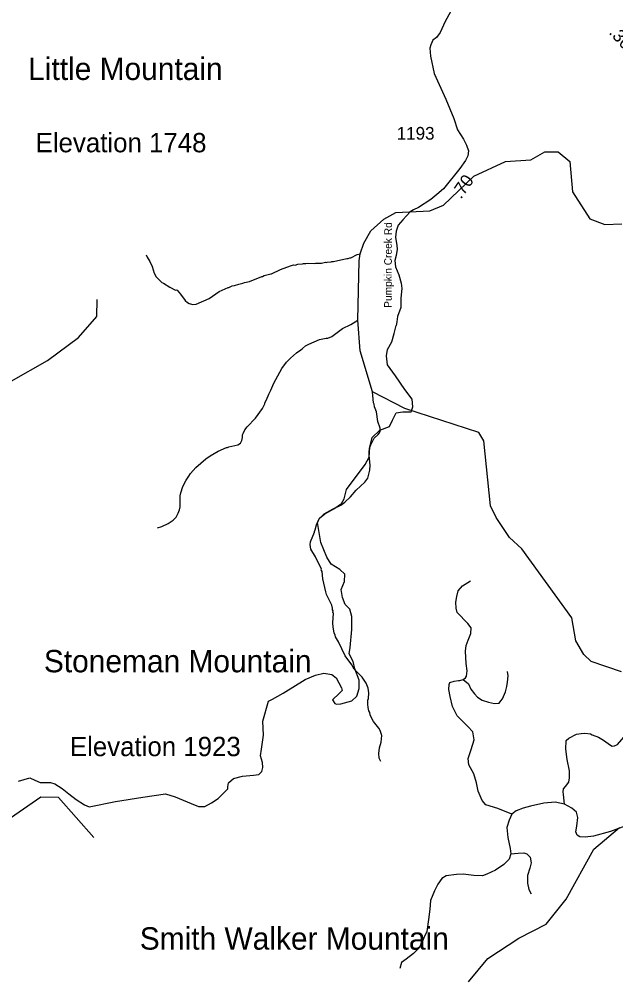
# Model space of a CAD drawing. Extents: x 1248224 to 1454986, y 825081 to 985870.
# Drawn here: x 1313005 to 1318874, y 853455 to 862920 of the extents above; entities that cross this region are included whole.
import ezdxf

# ---------------------------------------------------------------- set-up
doc = ezdxf.new("R2010")
doc.units = 0
for name, color, linetype in [('Exist Geographical Mountain Summit Elevation Number Label', 7, 'Continuous'), ('Exist Geographical Mountain Summit Label', 7, 'Continuous'), ('Exist Hydrographic Misc Water Feature', 7, 'Continuous'), ('Exist Road Non-System Type 51', 7, 'Continuous'), ('Exist Road Primary NC Mileage Hundredths English Label', 7, 'Continuous'), ('Exist Road Secondary Mileage Hundredths English Label', 7, 'Continuous'), ('Exist Road Secondary Type 51 Attributed', 7, 'Continuous'), ('Exist Road Secondary Type 51 Label', 7, 'Continuous'), ('Exist Road Secondary Type 51 Number Label', 7, 'Continuous')]:
    doc.layers.add(name, color=color, linetype=linetype)

msp = doc.modelspace()

# ---------------------------------------------------------------- linework, layer by layer
at = {"layer": 'Exist Hydrographic Misc Water Feature'}
for points in [[(1318930.8, 856503.8), (1318632.7, 856605), (1318559.7, 856672.1), (1318479.8, 856808.3), (1318442.8, 857032.3), (1317950.7, 857711.8), (1317827.7, 857822.6), (1317698.7, 858018.9), (1317642.7, 858134.9), (1317574.7, 858773.1), (1317526.7, 858856.2), (1316797.7, 859090.8), (1316481.9, 859257.1), (1316360.7, 859657.6), (1316336.9, 859959.7), (1316348.7, 860544.2), (1316359.3, 860613.7), (1316394.7, 860717.3), (1316463.7, 860840.6), (1316591.6, 860953), (1316709.7, 861019.5), (1317043.7, 861035.8), (1317178.7, 861092.2), (1317476.7, 861375.1), (1317788.6, 861519.9), (1318039.7, 861537.8), (1318174.7, 861617.2), (1318307.7, 861614.5), (1318422.7, 861520.3), (1318448.7, 861221), (1318617.7, 860958.2), (1318766.7, 860902.8), (1318933.8, 860909.2)], [(1314252.9, 860601.4), (1314262.3, 860579.2), (1314289.4, 860536.5), (1314312.2, 860488), (1314332.8, 860423.6), (1314352, 860387.2), (1314393, 860344.2), (1314408.7, 860331.8), (1314424.6, 860325.4), (1314487.7, 860284), (1314541, 860254.7), (1314551.1, 860258.5), (1314557, 860254.4), (1314590.2, 860217.6), (1314638.8, 860154.4), (1314660.3, 860133.9), (1314676.1, 860123.6), (1314711.9, 860114.7), (1314744, 860118), (1314873.2, 860173), (1314970.8, 860242.7), (1315059.7, 860282.6), (1315067.6, 860282.4), (1315100, 860297.7), (1315124.1, 860301), (1315164.4, 860316.1), (1315204.6, 860323.2), (1315220.8, 860330.8), (1315269, 860341.6), (1315390.2, 860390.9), (1315398.2, 860390.6), (1315414.4, 860398.2), (1315478.8, 860416.7), (1315486.8, 860416.6), (1315575.8, 860458.4), (1315672.6, 860496.1), (1315704.7, 860503.4), (1315720.7, 860503), (1315744.9, 860510.5), (1315793, 860513.4), (1315801.1, 860517.2), (1315825.1, 860516.5), (1315841.1, 860520.2), (1315905.1, 860518.7), (1315921.2, 860522.3), (1315977.2, 860521.1), (1316017.3, 860530.1), (1316025.3, 860527.9), (1316033.4, 860531.7), (1316073.5, 860534.8), (1316081.6, 860538.6), (1316097.6, 860538.2), (1316226.3, 860567.2), (1316242.3, 860566.8), (1316258.4, 860574.4), (1316266.4, 860574.3), (1316331.1, 860604.7), (1316359.3, 860613.7)], [(1309223.6, 858970.4), (1309391.6, 858980.6), (1309713.3, 859055.9), (1310288.4, 859264.4), (1310623.6, 859257.4), (1310804.6, 859155.3), (1310921.5, 859185.8), (1311046.6, 859173.4), (1311194.6, 859104.8), (1311268.6, 859027.8), (1311395.6, 858756), (1311502.6, 858714.6), (1311761.6, 858715.9), (1311937.6, 858778), (1312463.6, 859148.2), (1312680.6, 859153.7), (1312926.7, 859362.2), (1313281.6, 859565.1), (1313587.6, 859788.8), (1313767.7, 859995.3), (1313771.7, 860162.6)], [(1314366.2, 857919.2), (1314406.5, 857930.3), (1314471.2, 857960.7), (1314519.9, 857993.6), (1314548.6, 858022.9), (1314569.5, 858062.4), (1314582.2, 858094.1), (1314586.9, 858126), (1314589.3, 858231.9), (1314594, 858261.8), (1314613.4, 858323.4), (1314646.8, 858386.6), (1314673.7, 858427.9), (1314690.3, 858451.5), (1314743.7, 858512.3), (1314841.6, 858598), (1314882.2, 858625), (1314963.3, 858671.1), (1315044.1, 858707.2), (1315052.1, 858707), (1315068.3, 858714.6), (1315156.7, 858734.5), (1315183.1, 858751.9), (1315193.7, 858775.7), (1315202.4, 858807.5), (1315202.9, 858831.4), (1315207.3, 858847.3), (1315224, 858881), (1315248.7, 858912.4), (1315328.7, 858996.5), (1315396.8, 859090.9), (1315421.9, 859138.3), (1315422.1, 859146.2), (1315438.8, 859177.9), (1315460, 859233.3), (1315480.9, 859272.9), (1315508.4, 859340.2), (1315587.7, 859484.3), (1315635.1, 859547.2), (1315672, 859586.3), (1315733.2, 859640.9), (1315773.8, 859667.9), (1315790.3, 859683.5), (1315822.8, 859706.8), (1315855.2, 859726), (1315960.1, 859769.5), (1316024.5, 859784.1), (1316040.5, 859783.6), (1316080.9, 859800.7), (1316186.6, 859878.2), (1316267.6, 859918.3), (1316336.9, 859959.7)], [(1316562.4, 855620.1), (1316547.1, 855652.5), (1316542.2, 855700.6), (1316549.5, 855756.4), (1316566.7, 855812), (1316572.1, 855875.9), (1316555.3, 855924.3), (1316541.8, 855948.6), (1316491.3, 856013.7), (1316475.8, 856038.1), (1316456.8, 856078.5), (1316453.3, 856102.6), (1316445.6, 856118.7), (1316438.4, 856150.9), (1316435.1, 856183), (1316436, 856223), (1316440.4, 856238.9), (1316443.7, 856294.8), (1316438.7, 856342.9), (1316417.8, 856391.4), (1316379.1, 856448.3), (1316300.9, 856530.1), (1316275.8, 856570.7), (1316209.9, 856660.2), (1316145, 856797.7), (1316118, 856846.3), (1316114.4, 856862.4), (1316103, 856886.7), (1316092.3, 856942.9), (1316091.2, 856982.9), (1316095.4, 857078.8), (1316091.5, 857086.9), (1316091.9, 857102.9), (1316088.1, 857111), (1316088.4, 857127), (1316081.1, 857159.1), (1316027.5, 857264.4), (1316020.1, 857288.6), (1315991, 857417.2), (1315984.6, 857489.4), (1315977, 857505.5), (1315977.2, 857513.5), (1315919.8, 857634.8), (1315873.5, 857707.9), (1315868.6, 857756), (1315871.1, 857780), (1315909.3, 857875.1), (1315909.5, 857883.1), (1315917.9, 857898.9), (1315930.9, 857946.5), (1315945.8, 857984.2), (1315960.3, 858009.8), (1316005.4, 858054.7), (1316094.5, 858106.7), (1316167.3, 858141), (1316208, 858170), (1316265.3, 858224.6), (1316318.7, 858287.4), (1316406.5, 858367.3), (1316433.4, 858406.7), (1316455.2, 858486.2), (1316456.3, 858534.1), (1316446.4, 858630.3), (1316447.5, 858678.3), (1316451.8, 858686.2), (1316452.1, 858702.2), (1316464.8, 858733.9), (1316498.3, 858799.1), (1316537.2, 858836.2), (1316549.5, 858851.9), (1316555.8, 858867.7), (1316556.5, 858899.7), (1316534, 858964.3), (1316520.2, 859060.5), (1316501.3, 859109), (1316497.8, 859133.1), (1316490.2, 859149.2), (1316481.9, 859257.1)], [(1313739.7, 854874.7), (1313390.7, 855265.8), (1313215.7, 855269.3), (1312918.8, 855061.9)], [(1317425.8, 853454.8), (1317614.9, 853684.1), (1317919.8, 853884.7), (1318189.8, 854020.4), (1318386.8, 854266), (1318656.8, 854759.6), (1318911.8, 854971.1)]]:
    msp.add_lwpolyline(points, dxfattribs=at)
at = {"layer": 'Exist Road Non-System Type 51'}
for points in [[(1315057.8, 855351.8), (1315057.8, 855373), (1315064.9, 855412), (1315114.4, 855454.5), (1315202.8, 855475.7), (1315309, 855486.3), (1315362, 855493.4), (1315390.3, 855521.7), (1315400.9, 855560.7), (1315397.4, 855610.2), (1315379.7, 855677.5), (1315386.8, 855741.2), (1315408, 855879.3), (1315400.9, 856018.7), (1315457.5, 856213.4), (1315496.4, 856234.7), (1315602.5, 856291.3), (1315818.3, 856425.9), (1315920.9, 856468.3), (1316002.3, 856489.6), (1316080.1, 856475.4), (1316122.6, 856443.6), (1316175.7, 856344.4), (1316182.7, 856319.7), (1316150.9, 856287.8), (1316087.2, 856227.6), (1316108.4, 856192.2), (1316126.1, 856185.1), (1316168.6, 856188.7), (1316278.3, 856217), (1316327.8, 856263), (1316349, 856337.4), (1316349, 856418.8), (1316306.6, 856532.1), (1316288.9, 856602.9), (1316250, 856680.8), (1316260.6, 856741), (1316277.9, 856919.7), (1316277.9, 857047.1), (1316256.7, 857117.9), (1316210.7, 857164), (1316185.9, 857234.8), (1316171.8, 857312.7), (1316203.6, 857390.5), (1316207.2, 857461.3), (1316157.6, 857507.4), (1316072.7, 857560.5), (1316030.3, 857631.3), (1315973.7, 857772.9), (1315938.3, 857971.1), (1315959.5, 858013.6), (1316012.6, 858056.1), (1316101, 858105.7), (1316175.3, 858158.8), (1316200.1, 858204.8), (1316224.9, 858296.9), (1316408, 858541.8), (1316447, 858612.6), (1316454, 858711.7), (1316478.8, 858807.3), (1316553.1, 858878.1), (1316648.6, 858913.5), (1316676.9, 858977.2), (1316712.3, 859048), (1316779.5, 859058.6), (1316860.9, 859058.6), (1316878.6, 859108.2), (1316871.5, 859182.6), (1316797.2, 859278.1), (1316705.2, 859412.7), (1316627.4, 859522.4), (1316616.8, 859610.9), (1316627.4, 859671.1), (1316669.8, 859749), (1316694.6, 859830.4), (1316713.3, 859909.1)], [(1317851.1, 855102), (1317712.6, 855158.3), (1317596.2, 855193.5), (1317558.4, 855236.8), (1317520.5, 855328.9), (1317504.2, 855410.2), (1317477.2, 855499.5), (1317428.5, 855588.9), (1317423, 855651.2), (1317450.1, 855737.9), (1317479.9, 855832.7), (1317466.3, 855911.2), (1317417.6, 855965.4), (1317312.1, 856071), (1317266.1, 856160.3), (1317244.4, 856260.6), (1317230.9, 856328.3), (1317236.3, 856377), (1317241.7, 856398.7), (1317285, 856409.5), (1317328.3, 856417.6), (1317339.2, 856417.6), (1317371.6, 856425.8), (1317396, 856442), (1317406.8, 856461), (1317412.2, 856512.4), (1317401.4, 856582.8), (1317396, 856704.7), (1317401.4, 856761.6), (1317423, 856813), (1317447.4, 856880.7), (1317450.1, 856934.9), (1317417.6, 856978.2), (1317312.1, 857086.6), (1317304, 857127.2), (1317301.3, 857186.8), (1317309.4, 857243.7), (1317322.9, 857300.5), (1317366.2, 857349.3), (1317444.7, 857398)], [(1317371.6, 856425.8), (1317425.8, 856385.1), (1317447.4, 856331), (1317482.6, 856284.9), (1317512.4, 856252.4), (1317558.4, 856225.3), (1317620.6, 856203.7), (1317680.1, 856190.1), (1317726.2, 856195.6), (1317742.4, 856217.2), (1317758.6, 856236.2), (1317788.4, 856306.6), (1317801.9, 856358.1), (1317810, 856401.4), (1317815.5, 856463.7), (1317810, 856504.3)], [(1318369.2, 855201.3), (1318359.4, 855296.4), (1318356.7, 855320.8), (1318359.4, 855353.3), (1318378.4, 855375), (1318413.5, 855418.3), (1318419, 855458.9), (1318419, 855529.3), (1318394.6, 855640.4), (1318383.8, 855743.3), (1318386.5, 855827.2), (1318413.5, 855851.6), (1318486.6, 855889.5), (1318532.6, 855894.9), (1318570.5, 855900.4), (1318624.6, 855892.2), (1318640.9, 855881.4), (1318703.1, 855859.7), (1318751.8, 855829.9), (1318822.2, 855781.2), (1318838.4, 855770.4), (1318862.8, 855773.1), (1318889.8, 855789.3), (1319019.7, 855935.6)], [(1312997.7, 855426), (1313107.3, 855461.4), (1313156.9, 855436.6), (1313209.9, 855415.4), (1313312.5, 855415.4), (1313355, 855401.2), (1313425.7, 855355.2), (1313493, 855302.1), (1313563.7, 855245.4), (1313645.1, 855195.9), (1313691.1, 855174.6), (1313952.9, 855227.7), (1314221.7, 855270.2), (1314444.6, 855302.1), (1314537.7, 855273.9), (1314696.9, 855206.6), (1314767.7, 855178.3), (1314831.4, 855178.3), (1314895, 855213.7), (1314962.3, 855256.2), (1315018.9, 855312.8), (1315057.8, 855351.8)], [(1318369.2, 855201.3), (1318277.9, 855220.1), (1318165.2, 855212.1), (1318036.3, 855179.9), (1317963.9, 855161), (1317894.1, 855136.9), (1317851.1, 855102)], [(1319351.5, 855126.1), (1319289.8, 855118.1), (1319131.4, 855045.5), (1318822.8, 854932.7), (1318653.7, 854887.1), (1318573.1, 854876.3), (1318519.5, 854879), (1318495.3, 854895.1), (1318481.9, 854930), (1318492.6, 854983.8), (1318500.7, 855069.7), (1318487.3, 855120.8), (1318441.6, 855161), (1318369.2, 855201.3)], [(1317851.1, 855102), (1317824.3, 855042.9), (1317802.8, 854973), (1317813.5, 854873.6), (1317835, 854763.5), (1317843.1, 854712.5)], [(1317843.1, 854712.5), (1317824.3, 854661.4), (1317773.3, 854607.7), (1317690.1, 854551.3), (1317606.9, 854513.7), (1317563.9, 854497.6), (1317478, 854500.3), (1317373.4, 854513.7), (1317306.3, 854511), (1317206.9, 854497.6), (1317164, 854470.7), (1317123.7, 854414.3), (1317091.5, 854347.2), (1317051.3, 854253.2), (1317045.9, 854169.9), (1317032.5, 854067.8), (1317016.4, 853949.6), (1316986.9, 853887.9), (1316949.3, 853799.2), (1316884.9, 853732.1), (1316812.4, 853675.7), (1316766.8, 853643.4), (1316748, 853584.3)], [(1317843.1, 854712.5), (1317912.9, 854720.5), (1317969.2, 854723.2), (1317998.8, 854712.5), (1318031, 854680.3), (1318041.7, 854623.8), (1318028.3, 854570.1), (1318004.1, 854500.3), (1318004.1, 854425.1), (1318020.2, 854363.3), (1318041.7, 854320.3)]]:
    msp.add_lwpolyline(points, dxfattribs=at)
at = {"layer": 'Exist Road Secondary Type 51 Attributed'}
msp.add_lwpolyline([(1317248.5, 862993.6), (1317195.2, 862895.9), (1317146.4, 862789.3), (1317110.9, 862740.4), (1317073.1, 862713.8), (1317053.2, 862667.1), (1317044.3, 862636), (1317050.9, 862556.1), (1317088.7, 862385.1), (1317202.3, 862133.3), (1317280, 861942.3), (1317315.5, 861833.4), (1317375.4, 861740.1), (1317406.5, 861682.4), (1317424.2, 861624.6), (1317419.8, 861578), (1317395.4, 861531.4), (1317339.9, 861451.4), (1317177.9, 861253), (1317113.6, 861195.3), (1317053.7, 861146.4), (1316933.8, 861068.7), (1316885, 861046.5), (1316849.5, 861024.3), (1316778.5, 860946.5), (1316734.1, 860893.2), (1316714.1, 860835.5), (1316707.4, 860777.7), (1316720.8, 860695.5), (1316723.3, 860658.7), (1316714.5, 860597), (1316701.2, 860548.1), (1316707.9, 860483.7), (1316738.9, 860405.9), (1316763.3, 860326), (1316770, 860270.5), (1316760.5, 860178.2), (1316760.5, 860083.8), (1316726.3, 859995.3), (1316720.4, 859944.5), (1316713.3, 859909.1)], dxfattribs=at)

# ---------------------------------------------------------------- texts
at = {"layer": 'Exist Geographical Mountain Summit Elevation Number Label'}
for s, p in [('Elevation 1748', (1313165.8, 861611.3)), ('Elevation 1923', (1313503.1, 855673.1))]:
    msp.add_text(s, height=190, dxfattribs=at).set_placement(p)
at = {"layer": 'Exist Geographical Mountain Summit Label'}
for s, p in [('Little Mountain', (1313092.4, 862322.4)), ('Stoneman Mountain', (1313247, 856497.7)), ('Smith Walker Mountain', (1314190.3, 853770.4))]:
    msp.add_text(s, height=220, dxfattribs=at).set_placement(p)
at = {"layer": 'Exist Road Primary NC Mileage Hundredths English Label'}
msp.add_text('.36', height=125, rotation=312.56503, dxfattribs=at).set_placement((1318799.9, 862784.2))
at = {"layer": 'Exist Road Secondary Mileage Hundredths English Label'}
msp.add_text('.70', height=125, rotation=55.24304, dxfattribs=at).set_placement((1317351.5, 861144.7))
at = {"layer": 'Exist Road Secondary Type 51 Label'}
msp.add_text('Pumpkin Creek Rd', height=75, rotation=89.8961, dxfattribs=at).set_placement((1316669.7, 860081.8))
at = {"layer": 'Exist Road Secondary Type 51 Number Label'}
msp.add_text('1193', height=125, dxfattribs=at).set_placement((1316719.1, 861735.6))

doc.saveas('drawing.dxf')
